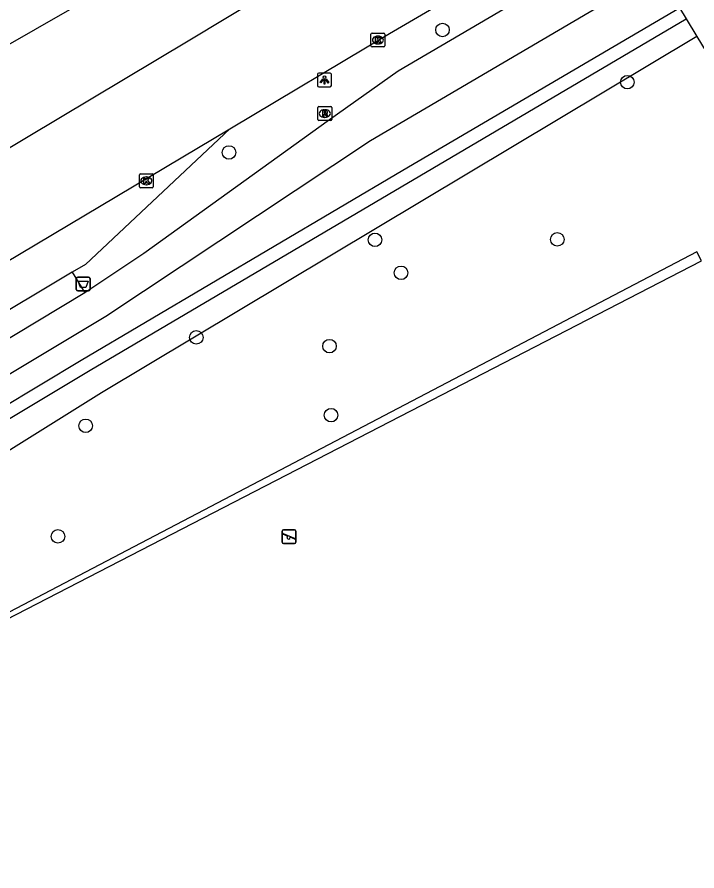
# Model space of a CAD drawing. Extents: x 158838 to 160074, y 386376 to 387776.
# Drawn here: x 159174.9 to 159224, y 387358.1 to 387419.8 of the extents above; entities that cross this region are included whole.
import ezdxf

# ---------------------------------------------------------------- set-up
doc = ezdxf.new("R2010")
doc.units = 0
for name, color, linetype in [('IMGEO_Afvalbak', 7, 'Continuous'), ('IMGEO_Boom', 7, 'Continuous'), ('IMGEO_Fietspad_gesloten', 7, 'Continuous'), ('IMGEO_Groenvoorziening', 7, 'Continuous'), ('IMGEO_Hek', 7, 'Continuous'), ('IMGEO_Kolk', 7, 'Continuous'), ('IMGEO_Lichtpunt', 7, 'Continuous'), ('IMGEO_Rijbaan_lokaal_gesloten', 7, 'Continuous'), ('IMGEO_Rijbaan_lokaal_open', 7, 'Continuous'), ('IMGEO_Rioolput', 7, 'Continuous'), ('IMGEO_Speelvoorziening', 7, 'Continuous'), ('IMGEO_Voetpad_open', 7, 'Continuous')]:
    doc.layers.add(name, color=color, linetype=linetype)

msp = doc.modelspace()

# ---------------------------------------------------------------- linework, layer by layer
at = {"layer": 'IMGEO_Afvalbak'}
for p, q in [((159179.174, 387400.146), (159179.174, 387400.946)), ((159179.174, 387400.946), (159179.174, 387400.146)), ((159179.274, 387401.046), (159180.064, 387401.046)), ((159180.064, 387401.046), (159179.274, 387401.046)), ((159180.164, 387400.946), (159180.164, 387400.146)), ((159180.164, 387400.146), (159180.164, 387400.946)), ((159180.064, 387400.046), (159179.274, 387400.046)), ((159179.274, 387400.046), (159180.064, 387400.046))]:
    msp.add_line(p, q, dxfattribs=at)
msp.add_lwpolyline([(159179.317, 387400.76), (159180.021, 387400.76), (159179.872, 387400.29), (159179.466, 387400.29), (159179.317, 387400.76)], dxfattribs=at)
for centre, start, end in [((159179.274, 387400.946), 90, 180), ((159179.274, 387400.946), 90, 180), ((159180.064, 387400.946), 0, 90), ((159180.064, 387400.946), 360, 90), ((159179.274, 387400.146), 180, 270), ((159179.274, 387400.146), 180, 270), ((159180.064, 387400.146), 270, 0), ((159180.064, 387400.146), 270, 0)]:
    msp.add_arc(centre, 0.1, start, end, dxfattribs=at)
at = {"layer": 'IMGEO_Boom'}
for centre in [(159205.64, 387418.91), (159219.001, 387415.134), (159190.208, 387410.055), (159200.761, 387403.742), (159213.933, 387403.773), (159202.646, 387401.359), (159187.843, 387396.689), (159197.47, 387396.058), (159197.589, 387391.069), (159179.85, 387390.301), (159177.848, 387382.305)]:
    msp.add_circle(centre, 0.489, dxfattribs=at)
at = {"layer": 'IMGEO_Fietspad_gesloten'}
for points in [[(159149.704, 387380.694), (159150.347, 387381.186), (159166.672, 387389.456), (159181.304, 387398.214), (159200.446, 387410.929), (159304.411, 387471.978), (159321.929, 387480.06)], [(159306.495, 387476.448), (159302.53, 387474.611), (159202.444, 387415.92), (159197.473, 387412.424), (159184.051, 387402.747), (159179.789, 387399.908)]]:
    msp.add_lwpolyline(points, dxfattribs=at)
at = {"layer": 'IMGEO_Groenvoorziening'}
for points in [[(159224.027, 387418.443), (159180.987, 387392.691), (159165.943, 387383.274), (159162.451, 387383.685), (159180.174, 387394.325), (159223.258, 387419.712)], [(159224.36, 387402.222), (159224.03, 387402.865), (159159.729, 387369.196), (159208.786, 387274.075), (159201.998, 387269.928), (159255.258, 387166.205), (159257.42, 387167.319)], [(159271.465, 387305.683), (159209.686, 387274.058), (159161.319, 387369.689), (159224.36, 387402.222)]]:
    msp.add_lwpolyline(points, dxfattribs=at)
at = {"layer": 'IMGEO_Hek'}
msp.add_lwpolyline([(159224.03, 387402.865), (159159.729, 387369.196), (159208.786, 387274.075), (159201.998, 387269.928), (159255.258, 387166.205), (159257.42, 387167.319)], dxfattribs=at)
at = {"layer": 'IMGEO_Kolk'}
for p, q in [((159200.472, 387417.754), (159200.472, 387418.606)), ((159200.547, 387418.68), (159201.399, 387418.68)), ((159201.473, 387418.606), (159201.473, 387417.754)), ((159200.96, 387418.46), (159200.985, 387418.46)), ((159201.399, 387417.68), (159200.547, 387417.68)), ((159200.983, 387417.9), (159200.958, 387417.9)), ((159183.732, 387407.579), (159183.732, 387408.431)), ((159183.807, 387408.505), (159184.659, 387408.505)), ((159184.22, 387408.285), (159184.245, 387408.285)), ((159184.733, 387408.431), (159184.733, 387407.579)), ((159184.659, 387407.505), (159183.807, 387407.505)), ((159184.243, 387407.725), (159184.218, 387407.725))]:
    msp.add_line(p, q, dxfattribs=at)
for points in [[(159200.472, 387417.754), (159200.472, 387418.606)], [(159200.547, 387418.68), (159201.399, 387418.68)], [(159201.473, 387418.606), (159201.473, 387417.754)], [(159200.793, 387418.38), (159200.916, 387418.38), (159200.916, 387418.229), (159201.046, 387418.38), (159201.21, 387418.38), (159201.064, 387418.229), (159201.217, 387417.98), (159201.065, 387417.98), (159200.98, 387418.144), (159200.916, 387418.077), (159200.916, 387417.98), (159200.793, 387417.98), (159200.793, 387418.38)], [(159201.399, 387417.68), (159200.547, 387417.68)], [(159183.732, 387407.579), (159183.732, 387408.431)], [(159183.807, 387408.505), (159184.659, 387408.505)], [(159184.053, 387408.205), (159184.176, 387408.205), (159184.176, 387408.054), (159184.306, 387408.205), (159184.47, 387408.205), (159184.324, 387408.054), (159184.477, 387407.805), (159184.325, 387407.805), (159184.24, 387407.969), (159184.176, 387407.902), (159184.176, 387407.805), (159184.053, 387407.805), (159184.053, 387408.205)], [(159184.733, 387408.431), (159184.733, 387407.579)], [(159184.659, 387407.505), (159183.807, 387407.505)]]:
    msp.add_lwpolyline(points, dxfattribs=at)
for centre, start, end in [((159200.549, 387418.604), 91.55205, 178.44795), ((159200.549, 387418.604), 91.55205, 178.44795), ((159201.397, 387418.604), 1.55205, 88.44795), ((159201.397, 387418.604), 1.55205, 88.44795), ((159200.549, 387417.756), 181.55205, 268.44795), ((159200.549, 387417.756), 181.55205, 268.44795), ((159201.397, 387417.756), 271.55205, 358.44795), ((159201.397, 387417.756), 271.55205, 358.44795), ((159183.809, 387408.429), 91.55205, 178.44795), ((159183.809, 387408.429), 91.55205, 178.44795), ((159184.657, 387408.429), 1.55205, 88.44795), ((159184.657, 387408.429), 1.55205, 88.44795), ((159183.809, 387407.581), 181.55205, 268.44795), ((159183.809, 387407.581), 181.55205, 268.44795), ((159184.657, 387407.581), 271.55205, 358.44795), ((159184.657, 387407.581), 271.55205, 358.44795)]:
    msp.add_arc(centre, 0.0765, start, end, dxfattribs=at)
for centre, major_axis, ratio, start_param, end_param in [((159200.959, 387418.18), (-0.387, 0.002), 0.722429, 4.712389, 7.853982), ((159200.984, 387418.18), (-0.39, 0.002), 0.717154, 1.570796, 4.712389), ((159184.219, 387408.005), (-0.387, 0.002), 0.722429, 4.712389, 7.853982), ((159184.244, 387408.005), (-0.39, 0.002), 0.717154, 1.570796, 4.712389)]:
    msp.add_ellipse(centre, major_axis=major_axis, ratio=ratio, start_param=start_param, end_param=end_param, dxfattribs=at)
at = {"layer": 'IMGEO_Lichtpunt'}
for p, q in [((159196.611, 387415.701), (159196.611, 387414.894)), ((159196.611, 387415.701), (159196.611, 387414.894)), ((159197.513, 387415.796), (159196.705, 387415.796)), ((159197.513, 387415.796), (159196.705, 387415.796)), ((159197.607, 387414.894), (159197.607, 387415.701)), ((159197.607, 387414.894), (159197.607, 387415.701)), ((159196.705, 387414.8), (159197.513, 387414.8)), ((159196.705, 387414.8), (159197.513, 387414.8))]:
    msp.add_line(p, q, dxfattribs=at)
for points in [[(159196.985, 387415.365), (159197.024, 387415.337), (159196.836, 387415.075), (159196.798, 387415.102), (159196.985, 387415.365)], [(159197.087, 387415.317), (159197.134, 387415.317), (159197.134, 387414.995), (159197.087, 387414.995), (159197.087, 387415.317)], [(159197.197, 387415.337), (159197.235, 387415.364), (159197.422, 387415.102), (159197.383, 387415.074), (159197.197, 387415.337)]]:
    msp.add_lwpolyline(points, dxfattribs=at)
msp.add_circle((159197.11, 387415.499), 0.0994, dxfattribs=at)
for centre, start, end in [((159196.705, 387415.701), 90, 180), ((159196.705, 387415.701), 90, 180), ((159197.513, 387415.701), 0, 90), ((159197.513, 387415.701), 0, 90), ((159196.705, 387414.894), 180, 270), ((159196.705, 387414.894), 180, 270), ((159197.513, 387414.894), 270, 0), ((159197.513, 387414.894), 270, 360)]:
    msp.add_arc(centre, 0.0946, start, end, dxfattribs=at)
at = {"layer": 'IMGEO_Rijbaan_lokaal_gesloten'}
for points in [[(159190.265, 387411.767), (159201.818, 387418.649), (159298.865, 387475.326)], [(159164.543, 387412.263), (159173.556, 387417.445), (159208.869, 387437.673)], [(159211.034, 387434.191), (159209.275, 387432.839), (159202.806, 387428.025), (159193.533, 387421.89), (159193.065, 387421.61), (159187.255, 387418.091), (159168.66, 387406.981), (159160.352, 387402.226), (159157.947, 387400.781)], [(159150.764, 387388.223), (159151.806, 387388.855), (159190.265, 387411.767)], [(159190.265, 387411.767), (159179.831, 387401.962), (159178.882, 387401.4)], [(159178.882, 387401.4), (159165.386, 387393.326)]]:
    msp.add_lwpolyline(points, dxfattribs=at)
at = {"layer": 'IMGEO_Rijbaan_lokaal_open'}
for points in [[(159178.882, 387401.4), (159179.789, 387399.908)], [(159179.789, 387399.908), (159166.293, 387391.788)]]:
    msp.add_lwpolyline(points, dxfattribs=at)
at = {"layer": 'IMGEO_Rioolput'}
for p, q in [((159196.635, 387412.441), (159196.635, 387413.293)), ((159196.71, 387413.367), (159197.562, 387413.367)), ((159197.123, 387413.147), (159197.148, 387413.147)), ((159197.636, 387413.293), (159197.636, 387412.441)), ((159197.146, 387412.587), (159197.121, 387412.587)), ((159197.562, 387412.367), (159196.71, 387412.367))]:
    msp.add_line(p, q, dxfattribs=at)
for points in [[(159196.635, 387412.441), (159196.635, 387413.293)], [(159196.71, 387413.367), (159197.562, 387413.367)], [(159197.224, 387413.065), (159196.972, 387413.067), (159196.972, 387412.667)], [(159197.636, 387413.293), (159197.636, 387412.441)], [(159196.972, 387412.667), (159197.096, 387412.667), (159197.096, 387412.829), (159197.107, 387412.829)], [(159197.15, 387412.986), (159197.096, 387412.986), (159197.096, 387412.905)], [(159197.096, 387412.905), (159197.148, 387412.905)], [(159197.154, 387412.8), (159197.225, 387412.667), (159197.365, 387412.667), (159197.3, 387412.793)], [(159197.562, 387412.367), (159196.71, 387412.367)]]:
    msp.add_lwpolyline(points, dxfattribs=at)
for centre, radius, start, end in [((159196.712, 387413.291), 0.0765, 91.55205, 178.44795), ((159196.712, 387413.291), 0.0765, 91.55205, 178.44795), ((159197.223, 387412.955), 0.109, 350.36119, 89.41601), ((159197.56, 387413.291), 0.0765, 1.55205, 88.44795), ((159197.56, 387413.291), 0.0765, 1.55205, 88.44795), ((159196.712, 387412.443), 0.0765, 181.55205, 268.44795), ((159196.712, 387412.443), 0.0765, 181.55205, 268.44795), ((159197.106, 387412.776), 0.0533, 26.02933, 88.69889), ((159197.132, 387413.094), 0.19, 274.7715, 282.96867), ((159197.156, 387412.89), 0.0964, 77.00612, 93.18647), ((159197.17, 387412.947), 0.0378, 276.66336, 79.67722), ((159197.221, 387412.955), 0.112, 277.58423, 350.98172), ((159197.205, 387412.74), 0.108, 29.51342, 73.79051), ((159197.56, 387412.443), 0.0765, 271.55205, 358.44795), ((159197.56, 387412.443), 0.0765, 271.55205, 358.44795)]:
    msp.add_arc(centre, radius, start, end, dxfattribs=at)
for centre, major_axis, ratio, start_param, end_param in [((159197.122, 387412.867), (-0.387, 0.002), 0.722429, 4.712389, 7.853982), ((159197.147, 387412.867), (-0.39, 0.002), 0.717154, 1.570796, 4.712389)]:
    msp.add_ellipse(centre, major_axis=major_axis, ratio=ratio, start_param=start_param, end_param=end_param, dxfattribs=at)
at = {"layer": 'IMGEO_Speelvoorziening'}
for p, q in [((159194.149, 387382.791), (159194.939, 387382.791)), ((159194.939, 387382.791), (159194.149, 387382.791)), ((159194.049, 387381.891), (159194.049, 387382.691)), ((159194.049, 387382.691), (159194.049, 387381.891)), ((159194.432, 387382.319), (159194.093, 387382.456)), ((159194.118, 387382.516), (159194.994, 387382.163)), ((159194.97, 387382.103), (159194.63, 387382.24)), ((159195.039, 387382.691), (159195.039, 387381.891)), ((159195.039, 387381.891), (159195.039, 387382.691)), ((159194.939, 387381.791), (159194.149, 387381.791)), ((159194.149, 387381.791), (159194.939, 387381.791))]:
    msp.add_line(p, q, dxfattribs=at)
for centre, radius, start, end in [((159194.149, 387382.691), 0.1, 90, 180), ((159194.149, 387382.691), 0.1, 90, 180), ((159194.939, 387382.691), 0.1, 0, 90), ((159194.939, 387382.691), 0.1, 360, 90), ((159194.106, 387382.486), 0.0327, 68.07798, 248.07798), ((159194.511, 387382.229), 0.12, 130.99278, 5.16318), ((159194.982, 387382.133), 0.0327, 248.07798, 68.07798), ((159194.149, 387381.891), 0.1, 180, 270), ((159194.149, 387381.891), 0.1, 180, 270), ((159194.939, 387381.891), 0.1, 270, 0), ((159194.939, 387381.891), 0.1, 270, 0)]:
    msp.add_arc(centre, radius, start, end, dxfattribs=at)
at = {"layer": 'IMGEO_Voetpad_open'}
for points in [[(159149.879, 387377.204), (159179.519, 387395.031), (159202.774, 387408.77), (159222.781, 387420.499)], [(159222.781, 387420.499), (159223.258, 387419.712)], [(159223.258, 387419.712), (159224.027, 387418.443)], [(159224.027, 387418.443), (159227.047, 387413.46), (159227.803, 387412.211)]]:
    msp.add_lwpolyline(points, dxfattribs=at)

doc.saveas('drawing.dxf')
